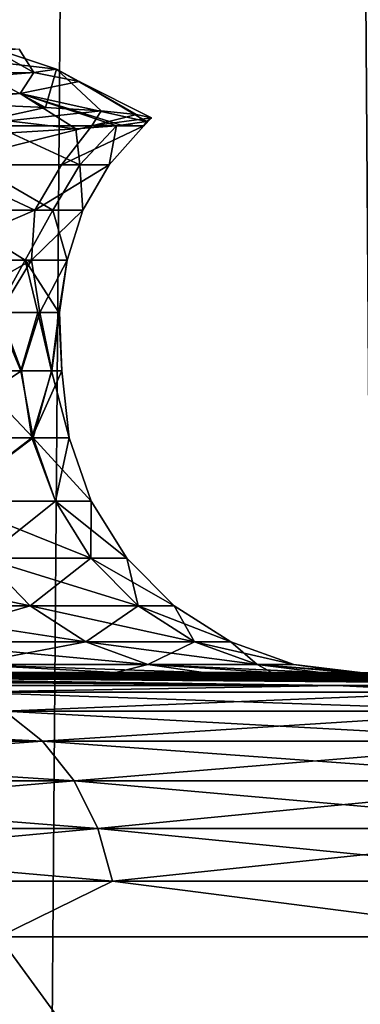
# Model space of a CAD drawing. Header units: metres. Extents: x -24 to 24, y -69 to 184.
# Tile 272 of 656: x 15.566 to 16.245, y -1.63 to 0.33. Entities that reach past the tile are written whole.
import ezdxf

# ---------------------------------------------------------------- set-up
doc = ezdxf.new("R2010")
doc.units = ezdxf.units.M
for name, color, linetype in [('146', 7, 'CONTINUOUS'), ('147', 7, 'CONTINUOUS'), ('16', 7, 'CONTINUOUS'), ('17', 7, 'CONTINUOUS'), ('18', 7, 'CONTINUOUS'), ('21', 7, 'CONTINUOUS'), ('23', 7, 'CONTINUOUS'), ('367', 7, 'CONTINUOUS'), ('369', 7, 'CONTINUOUS'), ('45', 7, 'CONTINUOUS'), ('46', 7, 'CONTINUOUS'), ('47', 7, 'CONTINUOUS'), ('560', 2, 'CONTINUOUS'), ('569', 2, 'CONTINUOUS'), ('66', 7, 'CONTINUOUS'), ('67', 7, 'CONTINUOUS')]:
    doc.layers.add(name, color=color, linetype=linetype)

msp = doc.modelspace()

# ---------------------------------------------------------------- linework, layer by layer
at = {"layer": '146'}
for points in [[(15.432581, 0.255252, -2.822139), (15.501382, 0.276702, -2.126582), (15.639406, 0.230964, -1.240168)], [(15.501382, 0.276702, -2.126582), (15.594476, 0.224668, 1.275732), (15.639406, 0.230964, -1.240168)], [(15.501382, 0.276702, -2.126582), (15.564903, 0.270866, 1.202757), (15.594476, 0.224668, 1.275732)], [(15.564903, 0.270866, 1.202757), (14.935199, 0.21876, 4.544522), (15.594476, 0.224668, 1.275732)], [(15.594476, 0.224668, 1.275732), (14.935199, 0.21876, 4.544522), (14.949656, 0.172634, 4.61768)], [(15.594476, 0.224668, 1.275732), (14.949656, 0.172634, 4.61768), (15.567372, 0.182387, 1.945757)], [(15.684491, 0.206676, 0.354628), (15.594476, 0.224668, 1.275732), (15.567372, 0.182387, 1.945757)], [(15.639406, 0.230964, -1.240168), (15.594476, 0.224668, 1.275732), (15.684491, 0.206676, 0.354628)], [(15.567372, 0.182387, 1.945757), (14.949656, 0.172634, 4.61768), (15.289258, 0.158099, 3.516764)]]:
    msp.add_3dface(points, dxfattribs=at)
at = {"layer": '147'}
for points in [[(15.617587, 0.154672, -2.764434), (15.432581, 0.255252, -2.822139), (15.639406, 0.230964, -1.240168)], [(15.617587, 0.154672, -2.764434), (15.467018, 0.161264, -3.553049), (15.432581, 0.255252, -2.822139)], [(15.728297, 0.14793, -1.9693), (15.617587, 0.154672, -2.764434), (15.639406, 0.230964, -1.240168)], [(15.798784, 0.141052, -1.170633), (15.639406, 0.230964, -1.240168), (15.684491, 0.206676, 0.354628)], [(15.798784, 0.141052, -1.170633), (15.728297, 0.14793, -1.9693), (15.639406, 0.230964, -1.240168)], [(15.818884, 0.12688, 0.431769), (15.684491, 0.206676, 0.354628), (15.567372, 0.182387, 1.945757)], [(15.829005, 0.134034, -0.369659), (15.798784, 0.141052, -1.170633), (15.684491, 0.206676, 0.354628)], [(15.818884, 0.12688, 0.431769), (15.829005, 0.134034, -0.369659), (15.684491, 0.206676, 0.354628)], [(15.678008, 0.112189, 2.025953), (15.567372, 0.182387, 1.945757), (15.289258, 0.158099, 3.516764)], [(15.768505, 0.119599, 1.23073), (15.818884, 0.12688, 0.431769), (15.567372, 0.182387, 1.945757)], [(15.759335, 0.118675, 1.33088), (15.768505, 0.119599, 1.23073), (15.567372, 0.182387, 1.945757)], [(15.678008, 0.112189, 2.025953), (15.759335, 0.118675, 1.33088), (15.567372, 0.182387, 1.945757)], [(15.547595, 0.104649, 2.815593), (15.678008, 0.112189, 2.025953), (15.289258, 0.158099, 3.516764)]]:
    msp.add_3dface(points, dxfattribs=at)
at = {"layer": '16'}
for points in [[(15.52455, -2.987335, -12.208638), (16.614762, -1.495656, -10.677649), (16.614758, -2.987335, -10.677655)], [(15.524555, -1.495656, -12.208631), (16.614762, -1.495656, -10.677649), (15.52455, -2.987335, -12.208638)]]:
    msp.add_3dface(points, dxfattribs=at)
at = {"layer": '17'}
for points in [[(16.614758, -2.987335, 10.677655), (15.524549, -1.495656, 12.20864), (15.52455, -2.987335, 12.208638)], [(16.61477, -1.495656, 10.677637), (15.524549, -1.495656, 12.20864), (16.614758, -2.987335, 10.677655)]]:
    msp.add_3dface(points, dxfattribs=at)
at = {"layer": '18'}
for points in [[(15.466277, -0.369433, 2.39098), (15.568256, -0.369433, 1.597469), (15.519415, -0.252895, 2.017491)], [(15.570074, -0.369433, -1.57965), (15.470358, -0.369433, -2.364426), (15.526237, -0.252895, -1.964294)], [(15.519415, -0.252895, 2.017491), (15.568256, -0.369433, 1.597469), (15.602113, -0.252895, 1.22335)], [(15.606213, -0.252895, -1.169874), (15.570074, -0.369433, -1.57965), (15.526237, -0.252895, -1.964294)], [(15.568256, -0.369433, 1.597469), (15.629551, -0.369433, 0.799782), (15.602113, -0.252895, 1.22335)], [(15.630006, -0.369433, -0.790838), (15.570074, -0.369433, -1.57965), (15.606213, -0.252895, -1.169874)], [(15.602113, -0.252895, 1.22335), (15.629551, -0.369433, 0.799782), (15.6442, -0.252895, 0.426025)], [(15.645568, -0.252895, -0.372409), (15.630006, -0.369433, -0.790838), (15.606213, -0.252895, -1.169874)], [(15.629551, -0.369433, 0.799782), (15.65, -0.369433), (15.6442, -0.252895, 0.426025)], [(15.65, -0.369433), (15.630006, -0.369433, -0.790838), (15.645568, -0.252895, -0.372409)], [(15.6442, -0.252895, 0.426025), (15.65, -0.369433), (15.645568, -0.252895, -0.372409)]]:
    msp.add_3dface(points, dxfattribs=at)
at = {"layer": '21'}
for points in [[(15.135002, -0.995675, -11.902194), (13.507042, -0.96941, -9.025087), (16.197843, -0.995675, -10.40963)], [(13.507042, -0.96941, -9.025087), (13.933617, -0.96941, -8.351448), (16.197843, -0.995675, -10.40963)], [(13.933617, -0.96941, -8.351448), (14.326619, -0.96941, -7.657698), (16.197843, -0.995675, -10.40963)], [(16.197843, -0.995675, -10.40963), (14.326619, -0.96941, -7.657698), (17.113992, -0.995675, -8.822799)], [(14.326619, -0.96941, -7.657698), (14.685105, -0.96941, -6.945505), (17.113992, -0.995675, -8.822799)], [(14.685105, -0.96941, -6.945505), (15.008214, -0.96941, -6.21658), (17.113992, -0.995675, -8.822799)], [(17.113992, -0.995675, -8.822799), (15.008214, -0.96941, -6.21658), (17.875163, -0.995675, -7.15605)], [(15.008214, -0.96941, -6.21658), (15.29517, -0.96941, -5.472671), (17.875163, -0.995675, -7.15605)], [(15.29517, -0.96941, -5.472671), (15.545281, -0.96941, -4.715569), (17.875163, -0.995675, -7.15605)], [(17.875163, -0.995675, -7.15605), (15.545281, -0.96941, -4.715569), (18.474455, -0.995675, -5.424482)], [(15.545281, -0.96941, -4.715569), (15.757941, -0.96941, -3.947105), (18.474455, -0.995675, -5.424482)], [(15.757941, -0.96941, -3.947105), (15.932638, -0.96941, -3.169135), (18.474455, -0.995675, -5.424482)], [(18.474455, -0.995675, -5.424482), (15.932638, -0.96941, -3.169135), (18.906434, -0.995675, -3.643796)], [(15.932638, -0.96941, -3.169135), (16.068949, -0.96941, -2.383537), (18.906434, -0.995675, -3.643796)], [(16.068949, -0.96941, -2.383537), (16.166547, -0.96941, -1.592208), (18.906434, -0.995675, -3.643796)], [(18.906434, -0.995675, -3.643796), (16.166547, -0.96941, -1.592208), (19.167187, -0.995675, -1.830149)], [(16.166547, -0.96941, -1.592208), (16.225198, -0.96941, -0.797056), (19.167187, -0.995675, -1.830149)], [(16.225198, -0.96941, -0.797056), (16.244764, -0.96941), (19.167187, -0.995675, -1.830149)], [(16.244764, -0.96941), (19.254363, -0.995675), (19.167187, -0.995675, -1.830149)]]:
    msp.add_3dface(points, dxfattribs=at)
at = {"layer": '23'}
for points in [[(16.197812, -0.995675, 10.409678), (13.047926, -0.96941, 9.676982), (15.134945, -0.995675, 11.902266)], [(13.507044, -0.96941, 9.025083), (13.047926, -0.96941, 9.676982), (16.197812, -0.995675, 10.409678)], [(13.933619, -0.96941, 8.351444), (13.507044, -0.96941, 9.025083), (16.197812, -0.995675, 10.409678)], [(17.113975, -0.995675, 8.822832), (13.933619, -0.96941, 8.351444), (16.197812, -0.995675, 10.409678)], [(14.326621, -0.96941, 7.657694), (13.933619, -0.96941, 8.351444), (17.113975, -0.995675, 8.822832)], [(14.685107, -0.96941, 6.945502), (14.326621, -0.96941, 7.657694), (17.113975, -0.995675, 8.822832)], [(17.87514, -0.995675, 7.156107), (14.685107, -0.96941, 6.945502), (17.113975, -0.995675, 8.822832)], [(15.008216, -0.96941, 6.216576), (14.685107, -0.96941, 6.945502), (17.87514, -0.995675, 7.156107)], [(15.295172, -0.96941, 5.472667), (15.008216, -0.96941, 6.216576), (17.87514, -0.995675, 7.156107)], [(18.47443, -0.995675, 5.424568), (15.295172, -0.96941, 5.472667), (17.87514, -0.995675, 7.156107)], [(15.545282, -0.96941, 4.715565), (15.295172, -0.96941, 5.472667), (18.47443, -0.995675, 5.424568)], [(15.757943, -0.96941, 3.9471), (15.545282, -0.96941, 4.715565), (18.47443, -0.995675, 5.424568)], [(18.906416, -0.995675, 3.643893), (15.757943, -0.96941, 3.9471), (18.47443, -0.995675, 5.424568)], [(15.932639, -0.96941, 3.169129), (15.757943, -0.96941, 3.9471), (18.906416, -0.995675, 3.643893)], [(16.06895, -0.96941, 2.38353), (15.932639, -0.96941, 3.169129), (18.906416, -0.995675, 3.643893)], [(19.16718, -0.995675, 1.830219), (16.06895, -0.96941, 2.38353), (18.906416, -0.995675, 3.643893)], [(16.166547, -0.96941, 1.592201), (16.06895, -0.96941, 2.38353), (19.16718, -0.995675, 1.830219)], [(16.225199, -0.96941, 0.797051), (16.166547, -0.96941, 1.592201), (19.16718, -0.995675, 1.830219)], [(19.254363, -0.995675), (16.244764, -0.96941), (16.225199, -0.96941, 0.797051)], [(19.254363, -0.995675), (16.225199, -0.96941, 0.797051), (19.16718, -0.995675, 1.830219)]]:
    msp.add_3dface(points, dxfattribs=at)
at = {"layer": '367'}
for points in [[(16.758269, 145.2, -17.527775), (15.119628, -68.3, -18.959413), (15.119628, 145.2, -18.959413)], [(16.758269, -68.3, -17.527775), (15.119628, -68.3, -18.959413), (16.758269, 145.2, -17.527775)]]:
    msp.add_3dface(points, dxfattribs=at)
at = {"layer": '369'}
for points in [[(15.75032, 69.513851, 18.438815), (16.758269, -68.3, 17.527775), (16.877375, 70.528136, 17.413119)], [(14.535493, 68.627185, 19.410872), (15.119628, -68.3, 18.959413), (15.75032, 69.513851, 18.438815)], [(15.119628, -68.3, 18.959413), (16.758269, -68.3, 17.527775), (15.75032, 69.513851, 18.438815)]]:
    msp.add_3dface(points, dxfattribs=at)
at = {"layer": '45'}
for points in [[(15.593374, -0.502216, 1.495011), (15.466277, -0.369433, 2.39098), (15.379518, -0.502216, 2.976374)], [(15.568256, -0.369433, 1.597469), (15.466277, -0.369433, 2.39098), (15.593374, -0.502216, 1.495011)], [(15.629551, -0.369433, 0.799782), (15.568256, -0.369433, 1.597469), (15.593374, -0.502216, 1.495011)], [(15.664877, -0.502216), (15.629551, -0.369433, 0.799782), (15.593374, -0.502216, 1.495011)], [(15.65, -0.369433), (15.629551, -0.369433, 0.799782), (15.664877, -0.502216)], [(15.593374, -0.502216, 1.495011), (15.379518, -0.502216, 2.976374), (15.42495, -0.628535, 2.972915)], [(15.637698, -0.628535, 1.493219), (15.593374, -0.502216, 1.495011), (15.42495, -0.628535, 2.972915)], [(15.708829, -0.628535), (15.593374, -0.502216, 1.495011), (15.637698, -0.628535, 1.493219)], [(15.664877, -0.502216), (15.593374, -0.502216, 1.495011), (15.708829, -0.628535)], [(15.70822, -0.74198, 1.499953), (15.42495, -0.628535, 2.972915), (15.494512, -0.74198, 2.986322)], [(15.637698, -0.628535, 1.493219), (15.42495, -0.628535, 2.972915), (15.70822, -0.74198, 1.499953)], [(15.779672, -0.74198), (15.637698, -0.628535, 1.493219), (15.70822, -0.74198, 1.499953)], [(15.708829, -0.628535), (15.637698, -0.628535, 1.493219), (15.779672, -0.74198)], [(15.587023, -0.836913, 3.004152), (15.140484, -0.74198, 4.445647), (15.230881, -0.836913, 4.47219)], [(15.494512, -0.74198, 2.986322), (15.140484, -0.74198, 4.445647), (15.587023, -0.836913, 3.004152)], [(15.802006, -0.836913, 1.508909), (15.494512, -0.74198, 2.986322), (15.587023, -0.836913, 3.004152)], [(15.70822, -0.74198, 1.499953), (15.494512, -0.74198, 2.986322), (15.802006, -0.836913, 1.508909)], [(15.873884, -0.836913), (15.70822, -0.74198, 1.499953), (15.802006, -0.836913, 1.508909)], [(15.779672, -0.74198), (15.70822, -0.74198, 1.499953), (15.873884, -0.836913)], [(15.697884, -0.908616, 3.025519), (15.230881, -0.836913, 4.47219), (15.339209, -0.908616, 4.503998)], [(15.587023, -0.836913, 3.004152), (15.230881, -0.836913, 4.47219), (15.697884, -0.908616, 3.025519)], [(15.914397, -0.908616, 1.519641), (15.587023, -0.836913, 3.004152), (15.697884, -0.908616, 3.025519)], [(15.802006, -0.836913, 1.508909), (15.587023, -0.836913, 3.004152), (15.914397, -0.908616, 1.519641)], [(15.986786, -0.908616), (15.802006, -0.836913, 1.508909), (15.914397, -0.908616, 1.519641)], [(15.873884, -0.836913), (15.802006, -0.836913, 1.508909), (15.986786, -0.908616)], [(15.821589, -0.953528, 3.049361), (15.339209, -0.908616, 4.503998), (15.460087, -0.953528, 4.539491)], [(15.697884, -0.908616, 3.025519), (15.339209, -0.908616, 4.503998), (15.821589, -0.953528, 3.049361)], [(16.039808, -0.953528, 1.531616), (15.697884, -0.908616, 3.025519), (15.821589, -0.953528, 3.049361)], [(15.914397, -0.908616, 1.519641), (15.697884, -0.908616, 3.025519), (16.039808, -0.953528, 1.531616)], [(16.112767, -0.953528), (15.914397, -0.908616, 1.519641), (16.039808, -0.953528, 1.531616)], [(15.986786, -0.908616), (15.914397, -0.908616, 1.519641), (16.112767, -0.953528)], [(15.932639, -0.96941, 3.169129), (15.821589, -0.953528, 3.049361), (15.460087, -0.953528, 4.539491)], [(15.757943, -0.96941, 3.9471), (15.932639, -0.96941, 3.169129), (15.460087, -0.953528, 4.539491)], [(15.545282, -0.96941, 4.715565), (15.757943, -0.96941, 3.9471), (15.460087, -0.953528, 4.539491)], [(16.166547, -0.96941, 1.592201), (16.039808, -0.953528, 1.531616), (15.821589, -0.953528, 3.049361)], [(16.06895, -0.96941, 2.38353), (16.166547, -0.96941, 1.592201), (15.821589, -0.953528, 3.049361)], [(15.932639, -0.96941, 3.169129), (16.06895, -0.96941, 2.38353), (15.821589, -0.953528, 3.049361)], [(16.166547, -0.96941, 1.592201), (16.225199, -0.96941, 0.797051), (16.039808, -0.953528, 1.531616)], [(16.244764, -0.96941), (16.112767, -0.953528), (16.039808, -0.953528, 1.531616)], [(16.225199, -0.96941, 0.797051), (16.244764, -0.96941), (16.039808, -0.953528, 1.531616)]]:
    msp.add_3dface(points, dxfattribs=at)
at = {"layer": '46'}
for points in [[(15.366542, -0.502216, -3.042657), (15.570074, -0.369433, -1.57965), (15.590115, -0.502216, -1.528624)], [(15.470358, -0.369433, -2.364426), (15.570074, -0.369433, -1.57965), (15.366542, -0.502216, -3.042657)], [(15.570074, -0.369433, -1.57965), (15.630006, -0.369433, -0.790838), (15.590115, -0.502216, -1.528624)], [(15.65, -0.369433), (15.664877, -0.502216), (15.590115, -0.502216, -1.528624)], [(15.630006, -0.369433, -0.790838), (15.65, -0.369433), (15.590115, -0.502216, -1.528624)], [(15.366542, -0.502216, -3.042657), (15.590115, -0.502216, -1.528624), (15.42495, -0.628535, -2.972915)], [(15.42495, -0.628535, -2.972915), (15.590115, -0.502216, -1.528624), (15.637698, -0.628535, -1.493219)], [(15.590115, -0.502216, -1.528624), (15.664877, -0.502216), (15.637698, -0.628535, -1.493219)], [(15.664877, -0.502216), (15.708829, -0.628535), (15.637698, -0.628535, -1.493219)], [(15.42495, -0.628535, -2.972915), (15.637698, -0.628535, -1.493219), (15.494512, -0.74198, -2.986322)], [(15.494512, -0.74198, -2.986322), (15.637698, -0.628535, -1.493219), (15.70822, -0.74198, -1.499953)], [(15.637698, -0.628535, -1.493219), (15.708829, -0.628535), (15.70822, -0.74198, -1.499953)], [(15.708829, -0.628535), (15.779672, -0.74198), (15.70822, -0.74198, -1.499953)], [(15.230881, -0.836913, -4.47219), (15.494512, -0.74198, -2.986322), (15.587023, -0.836913, -3.004152)], [(15.494512, -0.74198, -2.986322), (15.70822, -0.74198, -1.499953), (15.587023, -0.836913, -3.004152)], [(15.587023, -0.836913, -3.004152), (15.70822, -0.74198, -1.499953), (15.802006, -0.836913, -1.508909)], [(15.70822, -0.74198, -1.499953), (15.779672, -0.74198), (15.802006, -0.836913, -1.508909)], [(15.779672, -0.74198), (15.873884, -0.836913), (15.802006, -0.836913, -1.508909)], [(15.230881, -0.836913, -4.47219), (15.587023, -0.836913, -3.004152), (15.339209, -0.908616, -4.503998)], [(15.339209, -0.908616, -4.503998), (15.587023, -0.836913, -3.004152), (15.697884, -0.908616, -3.025519)], [(15.587023, -0.836913, -3.004152), (15.802006, -0.836913, -1.508909), (15.697884, -0.908616, -3.025519)], [(15.697884, -0.908616, -3.025519), (15.802006, -0.836913, -1.508909), (15.914397, -0.908616, -1.519641)], [(15.802006, -0.836913, -1.508909), (15.873884, -0.836913), (15.914397, -0.908616, -1.519641)], [(15.873884, -0.836913), (15.986786, -0.908616), (15.914397, -0.908616, -1.519641)], [(15.339209, -0.908616, -4.503998), (15.697884, -0.908616, -3.025519), (15.460087, -0.953528, -4.539491)], [(15.460087, -0.953528, -4.539491), (15.697884, -0.908616, -3.025519), (15.821589, -0.953528, -3.049361)], [(15.697884, -0.908616, -3.025519), (15.914397, -0.908616, -1.519641), (15.821589, -0.953528, -3.049361)], [(15.821589, -0.953528, -3.049361), (15.914397, -0.908616, -1.519641), (16.039808, -0.953528, -1.531616)], [(15.914397, -0.908616, -1.519641), (15.986786, -0.908616), (16.039808, -0.953528, -1.531616)], [(15.986786, -0.908616), (16.112767, -0.953528), (16.039808, -0.953528, -1.531616)], [(15.757941, -0.96941, -3.947105), (15.460087, -0.953528, -4.539491), (15.821589, -0.953528, -3.049361)], [(15.757941, -0.96941, -3.947105), (15.545281, -0.96941, -4.715569), (15.460087, -0.953528, -4.539491)], [(15.932638, -0.96941, -3.169135), (15.757941, -0.96941, -3.947105), (15.821589, -0.953528, -3.049361)], [(16.068949, -0.96941, -2.383537), (15.821589, -0.953528, -3.049361), (16.039808, -0.953528, -1.531616)], [(16.068949, -0.96941, -2.383537), (15.932638, -0.96941, -3.169135), (15.821589, -0.953528, -3.049361)], [(16.166547, -0.96941, -1.592208), (16.068949, -0.96941, -2.383537), (16.039808, -0.953528, -1.531616)], [(16.112767, -0.953528), (16.225198, -0.96941, -0.797056), (16.039808, -0.953528, -1.531616)], [(16.225198, -0.96941, -0.797056), (16.166547, -0.96941, -1.592208), (16.039808, -0.953528, -1.531616)], [(16.244764, -0.96941), (16.225198, -0.96941, -0.797056), (16.112767, -0.953528)]]:
    msp.add_3dface(points, dxfattribs=at)
at = {"layer": '47'}
for points in [[(15.617587, 0.154672, -2.764434), (15.450053, 0.118677, -3.379915), (15.467018, 0.161264, -3.553049)], [(15.728297, 0.14793, -1.9693), (15.450053, 0.118677, -3.379915), (15.617587, 0.154672, -2.764434)], [(15.710068, 0.118677, -1.822565), (15.450053, 0.118677, -3.379915), (15.728297, 0.14793, -1.9693)], [(15.798784, 0.141052, -1.170633), (15.710068, 0.118677, -1.822565), (15.728297, 0.14793, -1.9693)], [(15.829005, 0.134034, -0.369659), (15.710068, 0.118677, -1.822565), (15.798784, 0.141052, -1.170633)], [(15.710068, 0.118677, -1.822565), (15.403147, 0.040913, -3.265216), (15.450053, 0.118677, -3.379915)], [(15.649625, 0.040913, -1.734301), (15.403147, 0.040913, -3.265216), (15.710068, 0.118677, -1.822565)], [(15.813505, 0.118677, -0.24705), (15.649625, 0.040913, -1.734301), (15.710068, 0.118677, -1.822565)], [(15.744325, 0.040913, -0.186567), (15.649625, 0.040913, -1.734301), (15.813505, 0.118677, -0.24705)], [(15.678008, 0.112189, 2.025953), (15.686327, 0.040913, 1.362978), (15.759335, 0.118675, 1.33088)], [(15.686327, 0.040913, 1.362978), (15.744325, 0.040913, -0.186567), (15.759335, 0.118675, 1.33088)], [(15.813505, 0.118677, -0.24705), (15.710068, 0.118677, -1.822565), (15.829005, 0.134034, -0.369659)], [(15.759335, 0.118675, 1.33088), (15.744325, 0.040913, -0.186567), (15.813505, 0.118677, -0.24705)], [(15.759335, 0.118675, 1.33088), (15.813505, 0.118677, -0.24705), (15.768505, 0.119599, 1.23073)], [(15.768505, 0.119599, 1.23073), (15.813505, 0.118677, -0.24705), (15.818884, 0.12688, 0.431769)], [(15.818884, 0.12688, 0.431769), (15.813505, 0.118677, -0.24705), (15.829005, 0.134034, -0.369659)], [(15.476195, 0.040913, 2.899303), (15.686327, 0.040913, 1.362978), (15.547595, 0.104649, 2.815593)], [(15.547595, 0.104649, 2.815593), (15.686327, 0.040913, 1.362978), (15.678008, 0.112189, 2.025953)], [(15.596295, -0.049718, -1.740769), (15.345549, -0.049718, -3.284638), (15.403147, 0.040913, -3.265216)], [(15.649625, 0.040913, -1.734301), (15.596295, -0.049718, -1.740769), (15.403147, 0.040913, -3.265216)], [(15.416709, -0.049718, 2.932541), (15.632053, -0.049718, 1.383338), (15.476195, 0.040913, 2.899303)], [(15.476195, 0.040913, 2.899303), (15.632053, -0.049718, 1.383338), (15.686327, 0.040913, 1.362978)], [(15.744325, 0.040913, -0.186567), (15.596295, -0.049718, -1.740769), (15.649625, 0.040913, -1.734301)], [(15.692114, -0.049718, -0.179608), (15.596295, -0.049718, -1.740769), (15.744325, 0.040913, -0.186567)], [(15.632053, -0.049718, 1.383338), (15.692114, -0.049718, -0.179608), (15.686327, 0.040913, 1.362978)], [(15.686327, 0.040913, 1.362978), (15.692114, -0.049718, -0.179608), (15.744325, 0.040913, -0.186567)], [(15.340395, -0.149246, 3.151961), (15.577415, -0.149246, 1.614534), (15.416709, -0.049718, 2.932541)], [(15.596295, -0.049718, -1.740769), (15.364552, -0.149246, -3.032016), (15.345549, -0.049718, -3.284638)], [(15.589553, -0.149246, -1.492784), (15.364552, -0.149246, -3.032016), (15.596295, -0.049718, -1.740769)], [(15.416709, -0.049718, 2.932541), (15.577415, -0.149246, 1.614534), (15.632053, -0.049718, 1.383338)], [(15.577415, -0.149246, 1.614534), (15.660741, -0.149246, 0.061177), (15.632053, -0.049718, 1.383338)], [(15.692114, -0.049718, -0.179608), (15.589553, -0.149246, -1.492784), (15.596295, -0.049718, -1.740769)], [(15.660741, -0.149246, 0.061177), (15.589553, -0.149246, -1.492784), (15.692114, -0.049718, -0.179608)], [(15.632053, -0.049718, 1.383338), (15.660741, -0.149246, 0.061177), (15.692114, -0.049718, -0.179608)], [(15.340395, -0.149246, 3.151961), (15.519415, -0.252895, 2.017491), (15.577415, -0.149246, 1.614534)], [(15.589553, -0.149246, -1.492784), (15.405849, -0.252895, -2.753601), (15.364552, -0.149246, -3.032016)], [(15.526237, -0.252895, -1.964294), (15.405849, -0.252895, -2.753601), (15.589553, -0.149246, -1.492784)], [(15.519415, -0.252895, 2.017491), (15.602113, -0.252895, 1.22335), (15.577415, -0.149246, 1.614534)], [(15.606213, -0.252895, -1.169874), (15.526237, -0.252895, -1.964294), (15.589553, -0.149246, -1.492784)], [(15.577415, -0.149246, 1.614534), (15.6442, -0.252895, 0.426025), (15.660741, -0.149246, 0.061177)], [(15.602113, -0.252895, 1.22335), (15.6442, -0.252895, 0.426025), (15.577415, -0.149246, 1.614534)], [(15.660741, -0.149246, 0.061177), (15.606213, -0.252895, -1.169874), (15.589553, -0.149246, -1.492784)], [(15.645568, -0.252895, -0.372409), (15.606213, -0.252895, -1.169874), (15.660741, -0.149246, 0.061177)], [(15.6442, -0.252895, 0.426025), (15.645568, -0.252895, -0.372409), (15.660741, -0.149246, 0.061177)]]:
    msp.add_3dface(points, dxfattribs=at)
at = {"layer": '560'}
for points in [[(16.590719, -59.3, -15.124499), (15.124513, 3.7, -16.590709), (15.12452, -59.3, -16.590701)], [(16.590716, 3.7, -15.124505), (15.124513, 3.7, -16.590709), (16.590719, -59.3, -15.124499)]]:
    msp.add_3dface(points, dxfattribs=at)
at = {"layer": '569'}
for points in [[(15.12452, -59.3, 16.590701), (15.124513, 3.7, 16.590709), (16.590716, 3.7, 15.124505)], [(16.590719, -59.3, 15.124499), (15.12452, -59.3, 16.590701), (16.590716, 3.7, 15.124505)]]:
    msp.add_3dface(points, dxfattribs=at)
at = {"layer": '66'}
for points in [[(15.135002, -0.995675, -11.902194), (16.197843, -0.995675, -10.40963), (15.453093, -1.00891, -11.669634)], [(15.453093, -1.00891, -11.669634), (16.197843, -0.995675, -10.40963), (16.463911, -1.00891, -10.194022)], [(16.197843, -0.995675, -10.40963), (17.113992, -0.995675, -8.822799), (16.463911, -1.00891, -10.194022)], [(15.453093, -1.00891, -11.669634), (16.463911, -1.00891, -10.194022), (15.536872, -1.046336, -11.732901)], [(15.536872, -1.046336, -11.732901), (16.463911, -1.00891, -10.194022), (16.55317, -1.046336, -10.249289)], [(14.457549, -1.106089, -13.179797), (15.536872, -1.046336, -11.732901), (15.611954, -1.106089, -11.7896)], [(15.536872, -1.046336, -11.732901), (16.55317, -1.046336, -10.249289), (15.611954, -1.106089, -11.7896)], [(15.611954, -1.106089, -11.7896), (16.55317, -1.046336, -10.249289), (16.633163, -1.106089, -10.298819)], [(14.457549, -1.106089, -13.179797), (15.611954, -1.106089, -11.7896), (14.515569, -1.1852, -13.23269)], [(14.515569, -1.1852, -13.23269), (15.611954, -1.106089, -11.7896), (15.674607, -1.1852, -11.836914)], [(15.611954, -1.106089, -11.7896), (16.633163, -1.106089, -10.298819), (15.674607, -1.1852, -11.836914)], [(15.674607, -1.1852, -11.836914), (16.633163, -1.106089, -10.298819), (16.699914, -1.1852, -10.340149)], [(14.515569, -1.1852, -13.23269), (15.674607, -1.1852, -11.836914), (14.559197, -1.279737, -13.272462)], [(14.559197, -1.279737, -13.272462), (15.674607, -1.1852, -11.836914), (15.721718, -1.279737, -11.87249)], [(15.674607, -1.1852, -11.836914), (16.699914, -1.1852, -10.340149), (15.721718, -1.279737, -11.87249)], [(15.721718, -1.279737, -11.87249), (16.699914, -1.1852, -10.340149), (16.750107, -1.279737, -10.371227)], [(14.559197, -1.279737, -13.272462), (15.721718, -1.279737, -11.87249), (14.586264, -1.385003, -13.297137)], [(14.586264, -1.385003, -13.297137), (15.721718, -1.279737, -11.87249), (15.750947, -1.385003, -11.894563)], [(15.721718, -1.279737, -11.87249), (16.750107, -1.279737, -10.371227), (15.750947, -1.385003, -11.894563)], [(15.750947, -1.385003, -11.894563), (16.750107, -1.279737, -10.371227), (16.781248, -1.385003, -10.390509)], [(15.524555, -1.495656, -12.208631), (14.586264, -1.385003, -13.297137), (15.750947, -1.385003, -11.894563)], [(16.614762, -1.495656, -10.677649), (15.524555, -1.495656, -12.208631), (15.750947, -1.385003, -11.894563)], [(16.614762, -1.495656, -10.677649), (15.750947, -1.385003, -11.894563), (16.781248, -1.385003, -10.390509)]]:
    msp.add_3dface(points, dxfattribs=at)
at = {"layer": '67'}
for points in [[(16.197812, -0.995675, 10.409678), (15.134945, -0.995675, 11.902266), (15.453093, -1.00891, 11.669634)], [(16.463911, -1.00891, 10.194022), (16.197812, -0.995675, 10.409678), (15.453093, -1.00891, 11.669634)], [(17.113975, -0.995675, 8.822832), (16.197812, -0.995675, 10.409678), (16.463911, -1.00891, 10.194022)], [(16.55317, -1.046336, 10.249289), (15.453093, -1.00891, 11.669634), (15.536872, -1.046336, 11.732901)], [(16.463911, -1.00891, 10.194022), (15.453093, -1.00891, 11.669634), (16.55317, -1.046336, 10.249289)], [(15.611954, -1.106089, 11.7896), (14.388019, -1.046336, 13.116413), (14.457549, -1.106089, 13.179797)], [(15.536872, -1.046336, 11.732901), (14.388019, -1.046336, 13.116413), (15.611954, -1.106089, 11.7896)], [(16.633163, -1.106089, 10.298819), (15.536872, -1.046336, 11.732901), (15.611954, -1.106089, 11.7896)], [(16.55317, -1.046336, 10.249289), (15.536872, -1.046336, 11.732901), (16.633163, -1.106089, 10.298819)], [(15.674607, -1.1852, 11.836914), (14.457549, -1.106089, 13.179797), (14.515569, -1.1852, 13.23269)], [(15.611954, -1.106089, 11.7896), (14.457549, -1.106089, 13.179797), (15.674607, -1.1852, 11.836914)], [(16.699914, -1.1852, 10.340149), (15.611954, -1.106089, 11.7896), (15.674607, -1.1852, 11.836914)], [(16.633163, -1.106089, 10.298819), (15.611954, -1.106089, 11.7896), (16.699914, -1.1852, 10.340149)], [(15.721718, -1.279737, 11.87249), (14.515569, -1.1852, 13.23269), (14.559197, -1.279737, 13.272462)], [(15.674607, -1.1852, 11.836914), (14.515569, -1.1852, 13.23269), (15.721718, -1.279737, 11.87249)], [(16.750107, -1.279737, 10.371227), (15.674607, -1.1852, 11.836914), (15.721718, -1.279737, 11.87249)], [(16.699914, -1.1852, 10.340149), (15.674607, -1.1852, 11.836914), (16.750107, -1.279737, 10.371227)], [(15.750947, -1.385003, 11.894563), (14.559197, -1.279737, 13.272462), (14.586264, -1.385003, 13.297137)], [(15.721718, -1.279737, 11.87249), (14.559197, -1.279737, 13.272462), (15.750947, -1.385003, 11.894563)], [(16.781248, -1.385003, 10.390509), (15.721718, -1.279737, 11.87249), (15.750947, -1.385003, 11.894563)], [(16.750107, -1.279737, 10.371227), (15.721718, -1.279737, 11.87249), (16.781248, -1.385003, 10.390509)], [(15.524549, -1.495656, 12.20864), (15.750947, -1.385003, 11.894563), (14.586264, -1.385003, 13.297137)], [(15.524549, -1.495656, 12.20864), (16.61477, -1.495656, 10.677637), (15.750947, -1.385003, 11.894563)], [(16.61477, -1.495656, 10.677637), (16.781248, -1.385003, 10.390509), (15.750947, -1.385003, 11.894563)]]:
    msp.add_3dface(points, dxfattribs=at)

doc.saveas('drawing.dxf')
